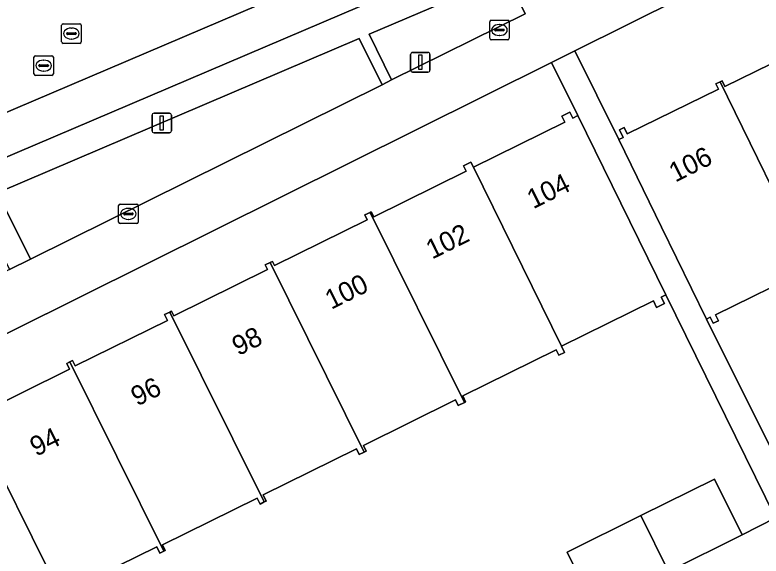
# Model space of a CAD drawing. Extents: x 157793 to 159380, y 380877 to 382313.
# Drawn here: x 158503.06 to 158541.34, y 381556.2 to 381583.92 of the extents above; entities that cross this region are included whole.
import ezdxf

# ---------------------------------------------------------------- set-up
doc = ezdxf.new("R2010")
doc.units = 0
for name, color, linetype in [('IMGEO_Erf', 7, 'Continuous'), ('IMGEO_Groenvoorziening', 7, 'Continuous'), ('IMGEO_Kolk', 7, 'Continuous'), ('IMGEO_Lichtmast', 7, 'Continuous'), ('IMGEO_Pand', 7, 'Continuous'), ('IMGEO_Pand_nummerreeks', 7, 'Continuous'), ('IMGEO_Parkeervlak_open', 7, 'Continuous'), ('IMGEO_Rijbaan_lokaal_open', 7, 'Continuous'), ('IMGEO_Rioolput', 7, 'Continuous'), ('IMGEO_Voetpad_open', 7, 'Continuous')]:
    doc.layers.add(name, color=color, linetype=linetype)

msp = doc.modelspace()

# ---------------------------------------------------------------- linework, layer by layer
at = {"layer": 'IMGEO_Erf'}
for points in [[(158561.889, 381597.039), (158531.777, 381582.08), (158534.036, 381577.532), (158534.263, 381577.643), (158534.073, 381578.031), (158534.314, 381578.149), (158534.473, 381577.824), (158539.143, 381580.111), (158539.007, 381580.389), (158539.231, 381580.499), (158539.332, 381580.548), (158539.474, 381580.258), (158544.227, 381582.586)], [(158501.016, 381563.387), (158505.86, 381565.776), (158505.716, 381566.067), (158505.875, 381566.145), (158506.011, 381566.212), (158506.148, 381565.936), (158510.884, 381568.272), (158510.739, 381568.566), (158511.009, 381568.699), (158511.092, 381568.74), (158511.21, 381568.5), (158516.018, 381570.871), (158515.899, 381571.111), (158516.151, 381571.235), (158516.272, 381571.295), (158516.38, 381571.077), (158521.133, 381573.421), (158521.009, 381573.672), (158521.279, 381573.805), (158521.339, 381573.834), (158521.467, 381573.574), (158526.215, 381575.916), (158526.076, 381576.196), (158526.447, 381576.379), (158526.576, 381576.119), (158531.273, 381578.436), (158531.121, 381578.742), (158531.53, 381578.944), (158531.681, 381578.64), (158531.928, 381578.762), (158530.576, 381581.484), (158478.739, 381555.732)], [(158543.73, 381570.878), (158538.994, 381568.558), (158539.143, 381568.252), (158538.88, 381568.123), (158538.73, 381568.43), (158538.54, 381568.337), (158543.307, 381558.783)], [(158532.81, 381553.533), (158531.39, 381556.392), (158535.168, 381558.268), (158538.947, 381560.144), (158540.367, 381557.284), (158542.074, 381558.154), (158536.457, 381569.579), (158536.217, 381569.461), (158536.378, 381569.136), (158535.975, 381568.938), (158535.812, 381569.268), (158531.104, 381566.946), (158531.258, 381566.634), (158530.959, 381566.486), (158530.821, 381566.765), (158526.029, 381564.401), (158526.177, 381564.099), (158526.121, 381564.072), (158525.805, 381563.917), (158525.667, 381564.197), (158520.941, 381561.866), (158521.085, 381561.576), (158520.982, 381561.525), (158520.719, 381561.396), (158520.576, 381561.686), (158515.793, 381559.327), (158515.947, 381559.015), (158515.851, 381558.967), (158515.636, 381558.861), (158515.487, 381559.164), (158510.629, 381556.767), (158510.769, 381556.485), (158510.698, 381556.45), (158510.5, 381556.352), (158510.341, 381556.675), (158505.436, 381554.255)]]:
    msp.add_lwpolyline(points, dxfattribs=at)
at = {"layer": 'IMGEO_Groenvoorziening'}
for points in [[(158529.232, 381583.987), (158528.278, 381585.94), (158521.223, 381582.936), (158522.385, 381580.592)], [(158521.896, 381580.35), (158520.723, 381582.723), (158502.149, 381574.815), (158503.856, 381571.407)]]:
    msp.add_lwpolyline(points, close=True, dxfattribs=at)
at = {"layer": 'IMGEO_Kolk'}
for p, q in [((158527.415, 381582.725), (158527.415, 381583.577)), ((158527.49, 381583.651), (158528.342, 381583.651)), ((158527.903, 381583.431), (158527.928, 381583.431)), ((158528.416, 381583.577), (158528.416, 381582.725)), ((158527.674, 381583.145), (158527.674, 381583.157)), ((158528.112, 381583.108), (158527.714, 381583.108)), ((158527.717, 381583.194), (158528.115, 381583.194)), ((158528.158, 381583.157), (158528.158, 381583.145)), ((158528.342, 381582.651), (158527.49, 381582.651)), ((158527.926, 381582.871), (158527.901, 381582.871)), ((158508.455, 381574.229), (158509.307, 381574.229)), ((158508.38, 381573.303), (158508.38, 381574.155)), ((158508.868, 381574.009), (158508.893, 381574.009)), ((158509.381, 381574.155), (158509.381, 381573.303)), ((158508.639, 381573.723), (158508.639, 381573.735)), ((158509.077, 381573.686), (158508.679, 381573.686)), ((158508.682, 381573.772), (158509.08, 381573.772)), ((158508.891, 381573.449), (158508.866, 381573.449)), ((158509.123, 381573.735), (158509.123, 381573.723)), ((158509.307, 381573.229), (158508.455, 381573.229))]:
    msp.add_line(p, q, dxfattribs=at)
for points in [[(158527.415, 381582.725), (158527.415, 381583.577)], [(158527.49, 381583.651), (158528.342, 381583.651)], [(158528.416, 381583.577), (158528.416, 381582.725)], [(158528.342, 381582.651), (158527.49, 381582.651)], [(158508.455, 381574.229), (158509.307, 381574.229)], [(158508.38, 381573.303), (158508.38, 381574.155)], [(158509.381, 381574.155), (158509.381, 381573.303)], [(158509.307, 381573.229), (158508.455, 381573.229)]]:
    msp.add_lwpolyline(points, dxfattribs=at)
for centre, radius, start, end in [((158527.492, 381583.575), 0.0765, 91.552, 178.448), ((158527.492, 381583.575), 0.0765, 91.552, 178.448), ((158528.34, 381583.575), 0.0765, 1.552, 88.448), ((158528.34, 381583.575), 0.0765, 1.552, 88.448), ((158527.714, 381583.154), 0.0403, 85.8775, 175.7526), ((158527.711, 381583.144), 0.0366, 178.938, 274.7102), ((158528.115, 381583.151), 0.043, 264.8664, 352.4533), ((158528.119, 381583.156), 0.0386, 1.7309, 96.639), ((158527.492, 381582.727), 0.0765, 181.552, 268.448), ((158527.492, 381582.727), 0.0765, 181.552, 268.448), ((158528.34, 381582.727), 0.0765, 271.552, 358.448), ((158528.34, 381582.727), 0.0765, 271.552, 358.448), ((158508.457, 381574.153), 0.0765, 91.552, 178.448), ((158508.457, 381574.153), 0.0765, 91.552, 178.448), ((158509.305, 381574.153), 0.0765, 1.552, 88.448), ((158509.305, 381574.153), 0.0765, 1.552, 88.448), ((158508.679, 381573.732), 0.0403, 85.8775, 175.7526), ((158508.676, 381573.722), 0.0366, 178.938, 274.7102), ((158509.08, 381573.729), 0.043, 264.8664, 352.4533), ((158509.084, 381573.734), 0.0386, 1.7309, 96.639), ((158508.457, 381573.305), 0.0765, 181.552, 268.448), ((158508.457, 381573.305), 0.0765, 181.552, 268.448), ((158509.305, 381573.305), 0.0765, 271.552, 358.448), ((158509.305, 381573.305), 0.0765, 271.552, 358.448)]:
    msp.add_arc(centre, radius, start, end, dxfattribs=at)
for centre, major_axis, ratio, start_param, end_param in [((158527.902, 381583.151), (-0.387, 0.002), 0.722429, 4.712389, 7.853982), ((158527.927, 381583.151), (-0.39, 0.002), 0.717154, 1.570796, 4.712389), ((158508.867, 381573.729), (-0.387, 0.002), 0.722429, 4.712389, 7.853982), ((158508.892, 381573.729), (-0.39, 0.002), 0.717154, 1.570796, 4.712389)]:
    msp.add_ellipse(centre, major_axis=major_axis, ratio=ratio, start_param=start_param, end_param=end_param, dxfattribs=at)
at = {"layer": 'IMGEO_Lichtmast'}
for p, q in [((158523.359, 381581.098), (158523.359, 381581.898)), ((158523.359, 381581.898), (158523.359, 381581.098)), ((158523.459, 381581.998), (158524.249, 381581.998)), ((158524.249, 381581.998), (158523.459, 381581.998)), ((158524.349, 381581.898), (158524.349, 381581.098)), ((158524.349, 381581.098), (158524.349, 381581.898)), ((158524.249, 381580.998), (158523.459, 381580.998)), ((158523.459, 381580.998), (158524.249, 381580.998)), ((158510.194, 381578.886), (158510.984, 381578.886)), ((158510.984, 381578.886), (158510.194, 381578.886)), ((158510.094, 381577.986), (158510.094, 381578.786)), ((158510.094, 381578.786), (158510.094, 381577.986)), ((158511.084, 381578.786), (158511.084, 381577.986)), ((158511.084, 381577.986), (158511.084, 381578.786)), ((158510.984, 381577.886), (158510.194, 381577.886)), ((158510.194, 381577.886), (158510.984, 381577.886))]:
    msp.add_line(p, q, dxfattribs=at)
for points in [[(158523.779, 381581.873), (158523.929, 381581.873), (158523.929, 381581.123), (158523.779, 381581.123), (158523.779, 381581.873)], [(158510.514, 381578.761), (158510.664, 381578.761), (158510.664, 381578.011), (158510.514, 381578.011), (158510.514, 381578.761)]]:
    msp.add_lwpolyline(points, dxfattribs=at)
for centre, start, end in [((158523.459, 381581.898), 90, 180), ((158523.459, 381581.898), 90, 180), ((158524.249, 381581.898), 0, 90), ((158524.249, 381581.898), 360, 90), ((158523.459, 381581.098), 180, 270), ((158523.459, 381581.098), 180, 270), ((158524.249, 381581.098), 270, 0), ((158524.249, 381581.098), 270, 0), ((158510.194, 381578.786), 90, 180), ((158510.194, 381578.786), 90, 180), ((158510.984, 381578.786), 0, 90), ((158510.984, 381578.786), 360, 90), ((158510.194, 381577.986), 180, 270), ((158510.194, 381577.986), 180, 270), ((158510.984, 381577.986), 270, 0), ((158510.984, 381577.986), 270, 0)]:
    msp.add_arc(centre, 0.1, start, end, dxfattribs=at)
at = {"layer": 'IMGEO_Pand'}
for points in [[(158544.053, 381570.654), (158544.198, 381570.725), (158544.029, 381571.069), (158548.873, 381573.442), (158549.017, 381573.148), (158549.147, 381573.212), (158548.95, 381573.613), (158544.355, 381582.996), (158544.09, 381582.866), (158544.227, 381582.586), (158539.474, 381580.258), (158539.332, 381580.548), (158539.231, 381580.499), (158543.831, 381571.107)], [(158544.053, 381570.654), (158543.831, 381571.107), (158539.231, 381580.499), (158539.007, 381580.389), (158539.143, 381580.111), (158534.473, 381577.824), (158534.314, 381578.149), (158534.073, 381578.031), (158534.263, 381577.643), (158534.036, 381577.532), (158536.235, 381573.042), (158538.54, 381568.337), (158538.73, 381568.43), (158538.88, 381568.123), (158539.143, 381568.252), (158538.994, 381568.558), (158543.73, 381570.878), (158543.881, 381570.569)], [(158526.576, 381576.119), (158531.104, 381566.946), (158535.812, 381569.268), (158535.975, 381568.938), (158536.378, 381569.136), (158536.217, 381569.461), (158536.457, 381569.579), (158534.14, 381574.278), (158531.928, 381578.762), (158531.681, 381578.64), (158531.53, 381578.944), (158531.121, 381578.742), (158531.273, 381578.436)], [(158526.576, 381576.119), (158526.447, 381576.379), (158526.076, 381576.196), (158526.215, 381575.916), (158521.467, 381573.574), (158521.339, 381573.834), (158521.279, 381573.805), (158526.121, 381564.072), (158526.177, 381564.099), (158526.029, 381564.401), (158530.821, 381566.765), (158530.959, 381566.486), (158531.258, 381566.634), (158531.104, 381566.946)], [(158516.151, 381571.235), (158520.982, 381561.525), (158521.085, 381561.576), (158520.941, 381561.866), (158525.667, 381564.197), (158525.805, 381563.917), (158526.121, 381564.072), (158521.279, 381573.805), (158521.009, 381573.672), (158521.133, 381573.421), (158516.38, 381571.077), (158516.272, 381571.295)], [(158516.151, 381571.235), (158515.899, 381571.111), (158516.018, 381570.871), (158511.21, 381568.5), (158511.092, 381568.74), (158511.009, 381568.699), (158515.851, 381558.967), (158515.947, 381559.015), (158515.793, 381559.327), (158520.576, 381561.686), (158520.719, 381561.396), (158520.982, 381561.525)], [(158511.009, 381568.699), (158510.739, 381568.566), (158510.884, 381568.272), (158506.148, 381565.936), (158506.011, 381566.212), (158505.875, 381566.145), (158510.698, 381556.45), (158510.769, 381556.485), (158510.629, 381556.767), (158515.487, 381559.164), (158515.636, 381558.861), (158515.851, 381558.967)], [(158505.875, 381566.145), (158505.716, 381566.067), (158505.86, 381565.776), (158501.016, 381563.387), (158500.868, 381563.688), (158500.729, 381563.619), (158505.555, 381553.921), (158505.592, 381553.939), (158505.436, 381554.255), (158510.341, 381556.675), (158510.5, 381556.352), (158510.698, 381556.45)], [(158500.729, 381563.619), (158500.445, 381563.479), (158500.585, 381563.196), (158500, 381562.922), (158495.859, 381560.864), (158495.718, 381561.15), (158495.59, 381561.086), (158500, 381552.219), (158500.383, 381551.449), (158500.416, 381551.466), (158500.302, 381551.696), (158505.208, 381554.116), (158505.353, 381553.821), (158505.555, 381553.921)], [(158540.367, 381557.284), (158538.947, 381560.144), (158535.168, 381558.268), (158536.589, 381555.408)], [(158536.589, 381555.408), (158535.168, 381558.268), (158531.39, 381556.392), (158532.81, 381553.533)]]:
    msp.add_lwpolyline(points, close=True, dxfattribs=at)
at = {"layer": 'IMGEO_Parkeervlak_open'}
for points in [[(158561.679, 381604.089), (158455.915, 381559.059)], [(158459.892, 381558.457), (158527.687, 381587.327)]]:
    msp.add_lwpolyline(points, dxfattribs=at)
at = {"layer": 'IMGEO_Rijbaan_lokaal_open'}
msp.add_lwpolyline([(158580.177, 381611.756), (158583.153, 381612.994), (158606.565, 381622.843), (158604.623, 381627.506), (158583.486, 381618.524), (158558.568, 381608.16), (158508.298, 381586.82), (158503.531, 381584.802), (158496.081, 381581.628), (158489.397, 381578.761), (158489.186, 381578.677), (158452.802, 381563.201), (158454.919, 381558.631), (158455.915, 381559.059), (158561.679, 381604.089)], dxfattribs=at)
at = {"layer": 'IMGEO_Rioolput'}
for p, q in [((158505.457, 381582.542), (158505.457, 381583.394)), ((158505.532, 381583.468), (158506.384, 381583.468)), ((158506.458, 381583.394), (158506.458, 381582.542)), ((158505.759, 381583.011), (158506.157, 381583.011)), ((158505.945, 381583.248), (158505.97, 381583.248)), ((158505.716, 381582.962), (158505.716, 381582.974)), ((158506.154, 381582.925), (158505.756, 381582.925)), ((158505.968, 381582.688), (158505.943, 381582.688)), ((158506.2, 381582.974), (158506.2, 381582.962)), ((158506.384, 381582.468), (158505.532, 381582.468)), ((158504.033, 381580.9), (158504.033, 381581.752)), ((158504.108, 381581.826), (158504.96, 381581.826)), ((158504.521, 381581.606), (158504.546, 381581.606)), ((158505.034, 381581.752), (158505.034, 381580.9)), ((158504.292, 381581.32), (158504.292, 381581.332)), ((158504.73, 381581.283), (158504.332, 381581.283)), ((158504.335, 381581.369), (158504.733, 381581.369)), ((158504.776, 381581.332), (158504.776, 381581.32)), ((158504.96, 381580.826), (158504.108, 381580.826)), ((158504.544, 381581.046), (158504.519, 381581.046))]:
    msp.add_line(p, q, dxfattribs=at)
for points in [[(158505.457, 381582.542), (158505.457, 381583.394)], [(158505.532, 381583.468), (158506.384, 381583.468)], [(158506.458, 381583.394), (158506.458, 381582.542)], [(158506.384, 381582.468), (158505.532, 381582.468)], [(158504.033, 381580.9), (158504.033, 381581.752)], [(158504.108, 381581.826), (158504.96, 381581.826)], [(158505.034, 381581.752), (158505.034, 381580.9)], [(158504.96, 381580.826), (158504.108, 381580.826)]]:
    msp.add_lwpolyline(points, dxfattribs=at)
for centre, radius, start, end in [((158505.534, 381583.392), 0.0765, 91.552, 178.448), ((158505.534, 381583.392), 0.0765, 91.552, 178.448), ((158506.382, 381583.392), 0.0765, 1.552, 88.448), ((158506.382, 381583.392), 0.0765, 1.552, 88.448), ((158505.756, 381582.971), 0.0403, 85.8775, 175.7526), ((158506.161, 381582.973), 0.0386, 1.7309, 96.639), ((158505.753, 381582.961), 0.0366, 178.938, 274.7102), ((158506.157, 381582.968), 0.043, 264.8664, 352.4533), ((158505.534, 381582.544), 0.0765, 181.552, 268.448), ((158505.534, 381582.544), 0.0765, 181.552, 268.448), ((158506.382, 381582.544), 0.0765, 271.552, 358.448), ((158506.382, 381582.544), 0.0765, 271.552, 358.448), ((158504.11, 381581.75), 0.0765, 91.552, 178.448), ((158504.11, 381581.75), 0.0765, 91.552, 178.448), ((158504.958, 381581.75), 0.0765, 1.552, 88.448), ((158504.958, 381581.75), 0.0765, 1.552, 88.448), ((158504.332, 381581.329), 0.0403, 85.8775, 175.7526), ((158504.329, 381581.319), 0.0366, 178.938, 274.7102), ((158504.733, 381581.326), 0.043, 264.8664, 352.4533), ((158504.737, 381581.331), 0.0386, 1.7309, 96.639), ((158504.11, 381580.902), 0.0765, 181.552, 268.448), ((158504.11, 381580.902), 0.0765, 181.552, 268.448), ((158504.958, 381580.902), 0.0765, 271.552, 358.448), ((158504.958, 381580.902), 0.0765, 271.552, 358.448)]:
    msp.add_arc(centre, radius, start, end, dxfattribs=at)
for centre, major_axis, ratio, start_param, end_param in [((158505.944, 381582.968), (-0.387, 0.002), 0.722429, 4.712389, 7.853982), ((158505.969, 381582.968), (-0.39, 0.002), 0.717154, 1.570796, 4.712389), ((158504.52, 381581.326), (-0.387, 0.002), 0.722429, 4.712389, 7.853982), ((158504.545, 381581.326), (-0.39, 0.002), 0.717154, 1.570796, 4.712389)]:
    msp.add_ellipse(centre, major_axis=major_axis, ratio=ratio, start_param=start_param, end_param=end_param, dxfattribs=at)
at = {"layer": 'IMGEO_Voetpad_open'}
for points in [[(158559.355, 381600.813), (158527.687, 381587.327), (158528.278, 381585.94), (158529.232, 381583.987), (158522.385, 381580.592), (158521.896, 381580.35), (158503.856, 381571.407), (158502.782, 381570.873), (158477.436, 381558.28), (158476.08, 381557.625), (158453.255, 381546.36)], [(158451.083, 381546.779), (158453.084, 381543.114), (158462.846, 381547.849), (158477.392, 381555.007), (158478.67, 381555.698), (158478.739, 381555.732), (158530.576, 381581.484), (158531.777, 381582.08), (158561.889, 381597.039)], [(158473.609, 381562.655), (158476.08, 381557.625), (158477.436, 381558.28), (158474.979, 381563.242), (158501.067, 381574.33), (158502.782, 381570.873), (158503.856, 381571.407), (158502.149, 381574.815), (158520.723, 381582.723), (158521.896, 381580.35), (158522.385, 381580.592), (158521.223, 381582.936), (158528.278, 381585.94), (158527.687, 381587.327), (158459.892, 381558.457)], [(158544.563, 381556.187), (158544.183, 381556.967), (158543.307, 381558.783), (158538.54, 381568.337), (158536.235, 381573.042), (158534.036, 381577.532), (158531.777, 381582.08), (158530.576, 381581.484), (158531.928, 381578.762), (158534.14, 381574.278), (158536.457, 381569.579), (158542.074, 381558.154), (158540.367, 381557.284), (158536.589, 381555.408)]]:
    msp.add_lwpolyline(points, dxfattribs=at)

# ---------------------------------------------------------------- texts
at = {"layer": 'IMGEO_Pand_nummerreeks'}
for s, rotation, p in [('106', 26.8737, (158536.936, 381575.325)), ('104', 26.4522, (158529.646, 381573.962)), ('102', 26.4535, (158524.462, 381571.383)), ('100', 26.4522, (158519.286, 381568.808)), ('98', 26.4535, (158514.515, 381566.435)), ('96', 26.4535, (158509.33, 381563.854)), ('94', 26.4535, (158504.148, 381561.276))]:
    msp.add_text(s, height=1, rotation=rotation, dxfattribs=at).set_placement(p)

doc.saveas('drawing.dxf')
